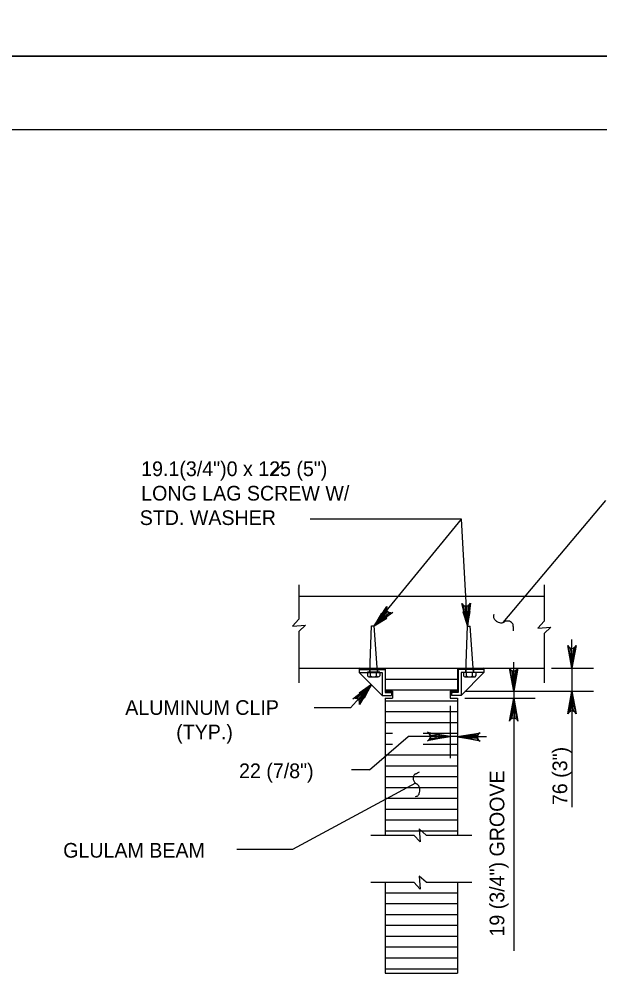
# Model space of a CAD drawing. Extents: x 638263 to 640360, y 293683 to 298655.
# Drawn here: x 639675 to 639793.7, y 294681.2 to 294879 of the extents above; entities that cross this region are included whole.
import ezdxf

# ---------------------------------------------------------------- set-up
doc = ezdxf.new("R2010")
doc.units = 0
for name, color, linetype in [('2', 7, 'Continuous'), ('3', 7, 'Continuous'), ('6', 7, 'Continuous'), ('7', 7, 'Continuous'), ('PLT-BNDY', 7, 'Continuous')]:
    doc.layers.add(name, color=color, linetype=linetype)

msp = doc.modelspace()

# ---------------------------------------------------------------- linework, layer by layer
at = {"layer": '2'}
for p, q in [((639316.46, 294856.46), (640102.46, 294856.46)), ((639746.72, 294745.49), (639747.04, 294754.96)), ((639747.04, 294754.96), (639747.59, 294754.96)), ((639748.25, 294745.49), (639747.59, 294754.96)), ((639766.35, 294745.48), (639766.67, 294754.95)), ((639766.67, 294754.95), (639767.22, 294754.95)), ((639767.89, 294745.48), (639767.22, 294754.95)), ((639744.53, 294746.38), (639744.53, 294746.07)), ((639744.53, 294746.38), (639744.84, 294746.07)), ((639744.53, 294746.07), (639744.53, 294745.48)), ((639744.53, 294746.07), (639749.82, 294746.07)), ((639746.72, 294746.07), (639746.72, 294745.48)), ((639748.25, 294746.07), (639748.25, 294745.48)), ((639749.82, 294746.07), (639749.82, 294741.36)), ((639749.88, 294746.32), (639749.88, 294744.1)), ((639770.07, 294746.07), (639764.78, 294746.07)), ((639764.78, 294746.07), (639764.78, 294741.36)), ((639766.35, 294746.07), (639766.35, 294745.48)), ((639767.89, 294746.07), (639767.89, 294745.48)), ((639770.07, 294746.38), (639769.77, 294746.07)), ((639770.07, 294746.38), (639770.07, 294746.07)), ((639770.07, 294746.07), (639770.07, 294745.48)), ((639749.21, 294740.78), (639744.53, 294745.48)), ((639744.53, 294745.48), (639749.21, 294745.48)), ((639748.73, 294745.49), (639746.24, 294745.49)), ((639746.24, 294745.49), (639746.24, 294744.77)), ((639746.48, 294744.55), (639748.37, 294744.55)), ((639746.84, 294744.77), (639746.84, 294745.49)), ((639748.09, 294744.77), (639748.09, 294745.49)), ((639748.73, 294745.49), (639748.73, 294744.77)), ((639749.21, 294745.48), (639749.21, 294740.78)), ((639749.88, 294744.1), (639749.88, 294741.67)), ((639770.07, 294745.48), (639765.4, 294745.48)), ((639765.4, 294740.78), (639770.07, 294745.48)), ((639765.4, 294745.48), (639765.4, 294740.78)), ((639765.87, 294745.48), (639765.87, 294744.76)), ((639768.37, 294745.48), (639765.87, 294745.48)), ((639766.16, 294744.54), (639768.06, 294744.54)), ((639766.48, 294744.76), (639766.48, 294745.48)), ((639767.72, 294744.76), (639767.72, 294745.48)), ((639768.37, 294745.48), (639768.37, 294744.76)), ((639751.18, 294741.67), (639750.87, 294741.36)), ((639751.18, 294741.67), (639751.18, 294741.36)), ((639763.43, 294741.67), (639763.74, 294741.36)), ((639763.43, 294741.67), (639763.43, 294741.36)), ((639749.21, 294740.78), (639751.18, 294740.78)), ((639749.82, 294741.36), (639751.18, 294741.36)), ((639751.18, 294741.36), (639751.18, 294740.78)), ((639763.43, 294741.36), (639763.43, 294740.78)), ((639764.78, 294741.36), (639763.43, 294741.36)), ((639765.4, 294740.78), (639763.43, 294740.78))]:
    msp.add_line(p, q, dxfattribs=at)
for centre, radius, start, end in [((639746.54, 294744.87), 0.316, 197.4518, 342.5482), ((639747.46, 294745.54), 0.994, 231.05, 308.95), ((639748.41, 294744.9), 0.347, 201.2869, 268.1729), ((639748.32, 294745.06), 0.51, 273.9205, 325.1533), ((639766.17, 294744.86), 0.316, 197.4518, 342.5482), ((639767.1, 294745.54), 0.994, 231.05, 308.95), ((639768.05, 294744.89), 0.347, 201.2869, 268.1729), ((639768.05, 294744.89), 0.347, 268.1729, 338.7131)]:
    msp.add_arc(centre, radius, start, end, dxfattribs=at)
at = {"layer": '3'}
for p, q in [((639729.16, 294788.4), (639726.5, 294785.74)), ((639773.98, 294755.67), (639794.97, 294780.6)), ((639788.07, 294749.27), (639788.07, 294752.22)), ((639776.14, 294744.62), (639776.14, 294747.57)), ((639783.9, 294746.32), (639792.5, 294746.32)), ((639788.07, 294746.32), (639788.07, 294741.67)), ((639766.18, 294741.67), (639780.57, 294741.67)), ((639774.02, 294741.67), (639792.5, 294741.67)), ((639776.14, 294741.67), (639776.14, 294740.19)), ((639766.18, 294740.19), (639780.57, 294740.19)), ((639763.17, 294738.65), (639763.17, 294727.94)), ((639764.65, 294738.65), (639764.65, 294727.94)), ((639788.07, 294738.71), (639788.07, 294717.95)), ((639776.14, 294737.24), (639776.14, 294688.54)), ((639760.22, 294732.37), (639754.59, 294732.37)), ((639764.65, 294732.37), (639763.17, 294732.37)), ((639767.6, 294732.37), (639770.55, 294732.37)), ((639746.64, 294725.58), (639742.97, 294725.58)), ((639756.05, 294722.83), (639730.88, 294709.26)), ((639730.88, 294709.26), (639719.48, 294709.26))]:
    msp.add_line(p, q, dxfattribs=at)
for points in [[(639787.58, 294749.27), (639788.56, 294749.27), (639788.07, 294746.32)], [(639775.65, 294744.62), (639776.63, 294744.62), (639776.14, 294741.67)], [(639787.58, 294738.71), (639788.56, 294738.71), (639788.07, 294741.67)], [(639775.65, 294737.24), (639776.63, 294737.24), (639776.14, 294740.19)], [(639760.22, 294732.86), (639760.22, 294731.88), (639763.17, 294732.37)], [(639767.6, 294732.86), (639767.6, 294731.88), (639764.65, 294732.37)]]:
    msp.add_lwpolyline(points, close=True, dxfattribs=at)
for centre, radius, start, end in [((639772.95, 294756.77), 0.983, 148.7171, 170.4902), ((639772.46, 294756.85), 0.483, 170.4902, 201.7577), ((639773.25, 294757.17), 1.34, 201.7577, 214.6775), ((639773.52, 294757.35), 1.66, 214.6775, 226.2739), ((639774.02, 294757.88), 2.39, 226.2739, 239.4528), ((639773.56, 294757.1), 1.48, 239.4528, 256.2348), ((639773.62, 294757.34), 1.73, 256.2348, 270.4168), ((639773.62, 294756.8), 1.19, 270.4168, 287.5613), ((639773.71, 294756.5), 0.879, 287.5613, 306.9913), ((639774.71, 294755.18), 0.78, 106.3472, 126.9913), ((639774.8, 294754.87), 1.1, 94.4451, 106.3472), ((639774.88, 294753.89), 2.08, 85.805, 94.4451), ((639774.94, 294754.78), 1.19, 62.1792, 85.805), ((639775, 294754.88), 1.08, 37.3468, 62.1792), ((639774.54, 294754.54), 1.65, 25.7625, 37.3468), ((639780.46, 294754.33), 4.45, 177.6158, 180.4164), ((639784.36, 294754.36), 8.34, 180.4164, 182.4618), ((639781.06, 294754.3), 5.04, 173.4916, 177.6158), ((639775.72, 294755.11), 0.338, 0.0101, 25.7625), ((639774.04, 294755.1), 2.02, 353.4916, 0.0101), ((639756.64, 294723.84), 1.08, 157.8939, 182.7263), ((639757.17, 294723.63), 1.65, 146.3097, 157.8939), ((639756.08, 294724.35), 0.338, 120.5573, 146.3097), ((639756.94, 294722.91), 2.02, 114.0388, 120.5573), ((639754.06, 294729.36), 5.04, 294.0388, 298.163), ((639754.34, 294728.83), 4.45, 298.163, 300.9635), ((639752.34, 294732.17), 8.34, 300.9635, 303.0089), ((639756.75, 294723.85), 1.19, 182.7263, 206.3521), ((639757.55, 294724.24), 2.08, 206.3521, 214.9922), ((639756.75, 294723.68), 1.1, 214.9922, 226.8944), ((639756.53, 294723.45), 0.78, 226.8944, 247.5384), ((639755.9, 294721.91), 0.879, 48.1085, 67.5384), ((639755.69, 294721.69), 1.19, 30.964, 48.1085), ((639755.23, 294721.41), 1.73, 16.782, 30.964), ((639755.47, 294721.48), 1.48, 0, 16.782), ((639756.06, 294721.12), 0.983, 269.2643, 291.0374), ((639756.23, 294720.66), 0.483, 291.0374, 322.3049), ((639755.56, 294721.18), 1.34, 322.3049, 335.2247), ((639755.27, 294721.31), 1.66, 335.2247, 346.821), ((639754.55, 294721.48), 2.39, 346.821, 0)]:
    msp.add_arc(centre, radius, start, end, dxfattribs=at)
at = {"layer": '6'}
for p, q in [((639765.47, 294776.78), (639734.51, 294776.78)), ((639732.16, 294763.37), (639732.16, 294756.35)), ((639782.37, 294763.37), (639782.37, 294755.95)), ((639732.16, 294761.08), (639782.37, 294761.08)), ((639732.16, 294756.35), (639730.88, 294754.92)), ((639782.37, 294755.95), (639781.09, 294754.52)), ((639730.88, 294754.92), (639733.54, 294755.11)), ((639733.54, 294755.11), (639732.16, 294753.83)), ((639732.16, 294753.83), (639732.16, 294743.36)), ((639781.09, 294754.52), (639783.75, 294754.71)), ((639783.75, 294754.71), (639782.37, 294753.43)), ((639782.37, 294753.43), (639782.37, 294743.36)), ((639732.16, 294746.32), (639756.89, 294746.32)), ((639756.89, 294746.32), (639782.37, 294746.32)), ((639764.65, 294746.32), (639764.65, 294744.1)), ((639764.65, 294744.1), (639764.65, 294741.67)), ((639749.88, 294741.67), (639751.36, 294741.67)), ((639751.36, 294741.67), (639751.36, 294740.19)), ((639763.17, 294741.67), (639763.17, 294740.19)), ((639763.17, 294741.67), (639764.65, 294741.67)), ((639749.88, 294740.19), (639751.36, 294740.19)), ((639749.88, 294740.19), (639749.88, 294737.46)), ((639763.17, 294740.19), (639764.65, 294740.19)), ((639764.65, 294740.19), (639764.65, 294739.67)), ((639764.65, 294739.67), (639764.65, 294712.21)), ((639742.75, 294738.2), (639735.3, 294738.2)), ((639749.88, 294737.46), (639749.88, 294712.21)), ((639746.64, 294725.58), (639754.59, 294732.37)), ((639746.93, 294712.21), (639755.72, 294712.21)), ((639757, 294710.83), (639755.72, 294712.21)), ((639756.81, 294713.49), (639757, 294710.83)), ((639758.24, 294712.21), (639756.81, 294713.49)), ((639758.24, 294712.21), (639767.6, 294712.21)), ((639746.93, 294702.57), (639755.72, 294702.57)), ((639749.88, 294702.57), (639749.88, 294684.03)), ((639757, 294701.19), (639755.72, 294702.57)), ((639758.24, 294702.57), (639756.81, 294703.85)), ((639756.81, 294703.85), (639757, 294701.19)), ((639758.24, 294702.57), (639767.6, 294702.57)), ((639764.65, 294702.57), (639764.65, 294684.03)), ((639749.88, 294684.03), (639764.65, 294684.03))]:
    msp.add_line(p, q, dxfattribs=at)
for points in [[(639747.59, 294754.96), (639765.47, 294776.78)], [(639766.67, 294754.95), (639765.47, 294776.78)], [(639766.67, 294754.95), (639765.54, 294759.55), (639765.81, 294759.21), (639766.13, 294759.04), (639766.45, 294759), (639766.76, 294759.08), (639767.06, 294759.28), (639767.29, 294759.65), (639766.67, 294754.95), (639767.06, 294759.28), (639766.76, 294759.08), (639766.67, 294754.95), (639766.45, 294759), (639766.13, 294759.04), (639766.67, 294754.95), (639765.81, 294759.21)], [(639747.59, 294754.96), (639750.17, 294758.93), (639750.11, 294758.5), (639750.2, 294758.15), (639750.39, 294757.89), (639750.66, 294757.72), (639751.01, 294757.64), (639751.44, 294757.72), (639747.59, 294754.96), (639751.01, 294757.64), (639750.66, 294757.72), (639747.59, 294754.96), (639750.39, 294757.89), (639750.2, 294758.15), (639747.59, 294754.96), (639750.11, 294758.5)], [(639788.07, 294746.32), (639787.2, 294750.98), (639787.44, 294750.62), (639787.76, 294750.43), (639788.07, 294750.38), (639788.38, 294750.43), (639788.69, 294750.62), (639788.94, 294750.98), (639788.07, 294746.32), (639788.69, 294750.62), (639788.38, 294750.43), (639788.07, 294746.32), (639788.07, 294750.38), (639787.76, 294750.43), (639788.07, 294746.32), (639787.44, 294750.62)], [(639776.14, 294741.67), (639775.27, 294746.33), (639775.52, 294745.97), (639775.83, 294745.79), (639776.14, 294745.73), (639776.45, 294745.79), (639776.77, 294745.97), (639777.01, 294746.33), (639776.14, 294741.67), (639776.77, 294745.97), (639776.45, 294745.79), (639776.14, 294741.67), (639776.14, 294745.73), (639775.83, 294745.79), (639776.14, 294741.67), (639775.52, 294745.97)], [(639747.03, 294742.97), (639742.75, 294738.2)], [(639747.03, 294742.97), (639744.57, 294738.92), (639744.62, 294739.35), (639744.51, 294739.7), (639744.32, 294739.95), (639744.05, 294740.11), (639743.69, 294740.19), (639743.27, 294740.08), (639747.03, 294742.97), (639743.69, 294740.19), (639744.05, 294740.11), (639747.03, 294742.97), (639744.32, 294739.95), (639744.51, 294739.7), (639747.03, 294742.97), (639744.62, 294739.35)], [(639788.07, 294741.67), (639788.94, 294737.01), (639788.69, 294737.37), (639788.38, 294737.55), (639788.07, 294737.61), (639787.76, 294737.55), (639787.44, 294737.37), (639787.2, 294737.01), (639788.07, 294741.67), (639787.44, 294737.37), (639787.76, 294737.55), (639788.07, 294741.67), (639788.07, 294737.61), (639788.38, 294737.55), (639788.07, 294741.67), (639788.69, 294737.37)], [(639776.14, 294740.19), (639777.01, 294735.53), (639776.77, 294735.89), (639776.45, 294736.08), (639776.14, 294736.13), (639775.83, 294736.08), (639775.52, 294735.89), (639775.27, 294735.53), (639776.14, 294740.19), (639775.52, 294735.89), (639775.83, 294736.08), (639776.14, 294740.19), (639776.14, 294736.13), (639776.45, 294736.08), (639776.14, 294740.19), (639776.77, 294735.89)], [(639763.17, 294732.37), (639758.51, 294731.5), (639758.87, 294731.74), (639759.05, 294732.06), (639759.11, 294732.37), (639759.05, 294732.68), (639758.87, 294732.99), (639758.51, 294733.24), (639763.17, 294732.37), (639758.87, 294732.99), (639759.05, 294732.68), (639763.17, 294732.37), (639759.11, 294732.37), (639759.05, 294732.06), (639763.17, 294732.37), (639758.87, 294731.74)], [(639764.65, 294732.28), (639769.31, 294733.15), (639768.95, 294732.9), (639768.76, 294732.59), (639768.71, 294732.28), (639768.76, 294731.97), (639768.95, 294731.65), (639769.31, 294731.41), (639764.65, 294732.28), (639768.95, 294731.65), (639768.76, 294731.97), (639764.65, 294732.28), (639768.71, 294732.28), (639768.76, 294732.59), (639764.65, 294732.28), (639768.95, 294732.9)]]:
    msp.add_lwpolyline(points, dxfattribs=at)
for points in [[(639747.59, 294754.96), (639750.16, 294756.58), (639749.09, 294757.6)], [(639766.67, 294754.95), (639767.25, 294757.94), (639765.77, 294757.86)], [(639747.03, 294742.97), (639744.51, 294741.26), (639745.61, 294740.28)]]:
    msp.add_lwpolyline(points, close=True, dxfattribs=at)
at = {"layer": '7'}
for p, q in [((639749.88, 294744.1), (639764.65, 294744.1)), ((639749.88, 294741.89), (639764.65, 294741.89)), ((639749.88, 294739.67), (639764.65, 294739.67)), ((639749.88, 294737.46), (639764.65, 294737.46)), ((639749.88, 294735.24), (639764.65, 294735.24)), ((639749.88, 294733.03), (639751.35, 294733.03)), ((639757.61, 294733.03), (639764.65, 294733.03)), ((639749.88, 294730.81), (639751.35, 294730.81)), ((639757.61, 294730.81), (639764.65, 294730.81)), ((639749.88, 294728.6), (639764.65, 294728.6)), ((639749.88, 294726.38), (639764.65, 294726.38)), ((639749.88, 294724.17), (639764.65, 294724.17)), ((639749.88, 294721.95), (639764.65, 294721.95)), ((639749.88, 294719.74), (639764.65, 294719.74)), ((639749.88, 294717.52), (639764.65, 294717.52)), ((639749.88, 294715.31), (639764.65, 294715.31)), ((639749.88, 294713.09), (639764.65, 294713.09)), ((639749.88, 294700.42), (639764.65, 294700.42)), ((639749.88, 294698.21), (639764.65, 294698.21)), ((639749.88, 294695.99), (639764.65, 294695.99)), ((639749.88, 294693.78), (639764.65, 294693.78)), ((639749.88, 294691.56), (639764.65, 294691.56)), ((639749.88, 294689.35), (639764.65, 294689.35)), ((639749.88, 294687.13), (639764.65, 294687.13)), ((639749.88, 294684.92), (639764.65, 294684.92))]:
    msp.add_line(p, q, dxfattribs=at)
at = {"layer": 'PLT-BNDY'}
for points in [[(639276.46, 295465.46), (640117.46, 295465.46), (640117.46, 294871.46), (639276.46, 294871.46)], [(639276.46, 294871.46), (640117.46, 294871.46), (640117.46, 294277.46), (639276.46, 294277.46)]]:
    msp.add_lwpolyline(points, close=True, dxfattribs=at)

# ---------------------------------------------------------------- texts
at = {"layer": '3'}
for s, p in [('19.1(3/4")0 x 125 (5")', (639699.94, 294785.6)), ('LONG LAG SCREW W/', (639699.94, 294780.6)), ('STD. WASHER', (639699.64, 294775.6)), ('ALUMINUM CLIP', (639696.68, 294736.79)), ('(TYP.)', (639707.1, 294731.79)), ('22 (7/8")', (639719.96, 294723.86)), ('GLULAM BEAM', (639683.98, 294707.61))]:
    msp.add_text(s, height=3, dxfattribs=at).set_placement(p)
for s, p in [('76 (3")', (639787.09, 294718.35)), ('19 (3/4") GROOVE', (639774.23, 294691.48))]:
    msp.add_text(s, height=3, rotation=90, dxfattribs=at).set_placement(p)

doc.saveas('drawing.dxf')
